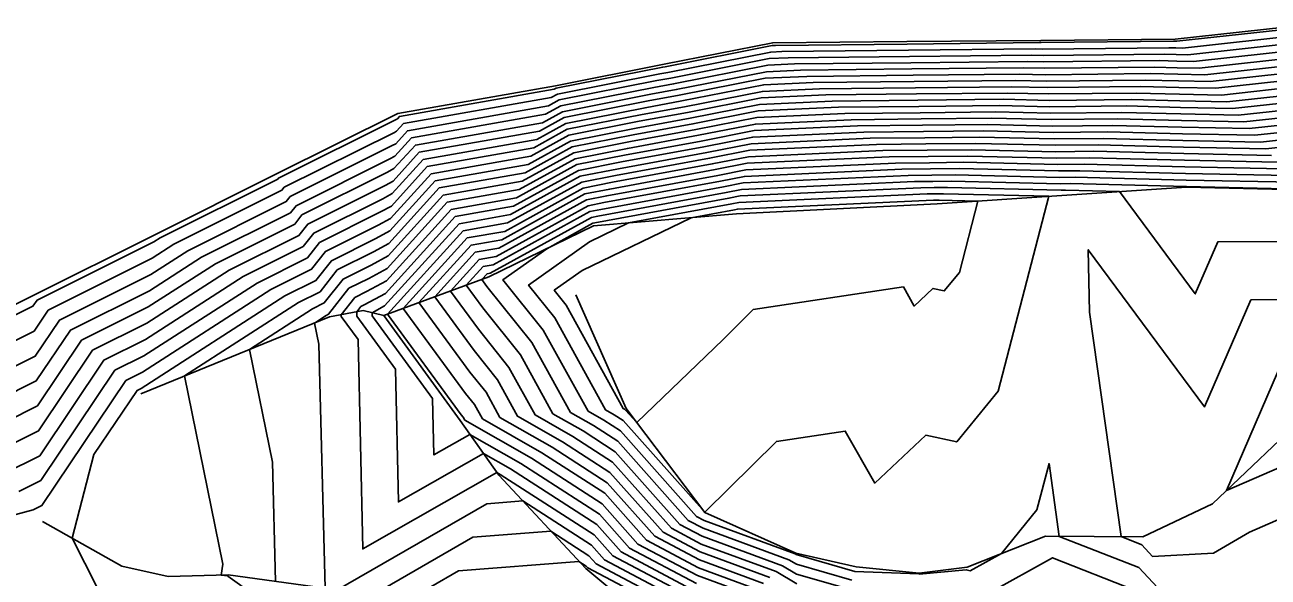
# Model space of a CAD drawing. Extents: x 2188792 to 2191981, y 386090 to 389710.
# Drawn here: x 2190800.3 to 2190880.3, y 388210.9 to 388246.4 of the extents above; entities that cross this region are included whole.
import ezdxf

# ---------------------------------------------------------------- set-up
doc = ezdxf.new("R2010")
doc.units = 0
for name, color, linetype in [('DTM Contours Major', 7, 'Continuous'), ('DTM Contours Minor', 7, 'Continuous'), ('PH Exist DTM Breakline', 7, 'Continuous')]:
    doc.layers.add(name, color=color, linetype=linetype)

msp = doc.modelspace()

# ---------------------------------------------------------------- linework, layer by layer
at = {"layer": 'DTM Contours Major'}
for points in [[(2190882.748, 388245.811), (2190874.803, 388244.942), (2190874.377, 388244.951), (2190873.937, 388244.962), (2190865.778, 388244.876), (2190865.355, 388244.885), (2190857.177, 388244.799), (2190849.023, 388244.712), (2190848.316, 388244.68), (2190841.706, 388243.375), (2190841.183, 388243.279), (2190834.609, 388241.98), (2190834.198, 388241.754), (2190824.685, 388240.079), (2190824.244, 388239.594), (2190824.109, 388239.52), (2190817.024, 388235.984), (2190816.874, 388235.794), (2190809.919, 388232.322), (2190808.53, 388231.429), (2190801.836, 388228.087), (2190800.926, 388226.733), (2190794.319, 388223.435)], [(2190882.658, 388243.446), (2190876.595, 388242.783), (2190874.541, 388242.826), (2190872.426, 388242.881), (2190866.055, 388242.813), (2190864.065, 388242.859), (2190857.551, 388242.79), (2190851.056, 388242.722), (2190847.871, 388242.577), (2190842.597, 388241.536), (2190840.235, 388241.101), (2190835.125, 388240.091), (2190833.263, 388239.066), (2190825.967, 388237.781), (2190823.971, 388235.582), (2190823.361, 388235.251), (2190818.915, 388233.032), (2190818.235, 388232.169), (2190814.376, 388230.243), (2190808.083, 388226.197), (2190805.408, 388224.861), (2190801.285, 388218.726), (2190799.003, 388217.587)], [(2190816.464, 388210.639), (2190816.26, 388218.309), (2190814.776, 388225.555), (2190818.833, 388228.164), (2190819.596, 388228.545), (2190820.805, 388230.08), (2190822.613, 388230.982), (2190823.698, 388231.571), (2190827.249, 388235.484), (2190832.328, 388236.378), (2190835.641, 388238.203), (2190839.286, 388238.922), (2190843.489, 388239.696), (2190847.425, 388240.474), (2190853.089, 388240.731)], [(2190853.089, 388240.731), (2190857.925, 388240.782), (2190862.776, 388240.833), (2190866.332, 388240.751), (2190870.915, 388240.8), (2190874.705, 388240.701), (2190878.387, 388240.625), (2190882.569, 388241.082)], [(2190855.122, 388238.74), (2190858.299, 388238.774), (2190861.486, 388238.807), (2190866.609, 388238.688), (2190869.404, 388238.718), (2190874.87, 388238.576), (2190880.179, 388238.466), (2190882.479, 388238.717)], [(2190847.039, 388209.749), (2190843.608, 388211.01), (2190839.776, 388213.042), (2190837.465, 388215.638), (2190832.916, 388218.569), (2190828.631, 388221.019), (2190828.526, 388221.209), (2190828.404, 388221.361), (2190823.666, 388227.826), (2190828.532, 388233.186), (2190831.393, 388233.69), (2190836.157, 388236.314), (2190838.338, 388236.744), (2190844.38, 388237.857), (2190846.98, 388238.37), (2190855.122, 388238.74)], [(2190853.362, 388210.14), (2190849.985, 388211.114), (2190849.069, 388211.649), (2190843.907, 388213.546), (2190842.471, 388214.308), (2190838.309, 388218.983), (2190836.244, 388220.314), (2190834.298, 388221.427), (2190832.213, 388225.204), (2190829.785, 388228.227), (2190828.719, 388229.682), (2190829.814, 388230.889), (2190830.458, 388231.002), (2190836.674, 388234.425), (2190837.389, 388234.566), (2190845.271, 388236.017), (2190846.534, 388236.267), (2190857.154, 388236.749)], [(2190857.154, 388236.749), (2190858.673, 388236.765), (2190860.196, 388236.781), (2190866.886, 388236.626), (2190867.893, 388236.637), (2190875.034, 388236.451), (2190881.971, 388236.307)], [(2190843.308, 388208.474), (2190837.08, 388211.776), (2190836.621, 388212.292), (2190834.168, 388213.872), (2190829.144, 388213.479), (2190822.537, 388209.675)]]:
    msp.add_lwpolyline(points, dxfattribs=at)
at = {"layer": 'DTM Contours Minor'}
for points in [[(2190882.766, 388246.284), (2190874.445, 388245.374), (2190874.344, 388245.376), (2190874.239, 388245.379), (2190865.723, 388245.288), (2190865.613, 388245.291), (2190857.102, 388245.2), (2190848.617, 388245.111), (2190848.405, 388245.101), (2190841.528, 388243.743), (2190841.373, 388243.714), (2190834.506, 388242.358), (2190834.385, 388242.292), (2190824.428, 388240.539), (2190824.299, 388240.396), (2190824.259, 388240.374), (2190816.646, 388236.575), (2190816.602, 388236.519), (2190809.028, 388232.738), (2190808.619, 388232.475), (2190801.121, 388228.733), (2190800.854, 388228.335), (2190793.382, 388224.605)], [(2190882.73, 388245.338), (2190875.162, 388244.51), (2190874.41, 388244.526), (2190873.635, 388244.546), (2190865.834, 388244.463), (2190865.097, 388244.48), (2190857.252, 388244.397), (2190849.43, 388244.314), (2190848.227, 388244.26), (2190841.885, 388243.007), (2190840.994, 388242.843), (2190834.712, 388241.603), (2190834.011, 388241.216), (2190824.941, 388239.619), (2190824.189, 388238.791), (2190823.96, 388238.667), (2190817.403, 388235.394), (2190817.147, 388235.069), (2190810.81, 388231.906), (2190808.441, 388230.382), (2190802.55, 388227.442), (2190800.998, 388225.132), (2190795.256, 388222.266)], [(2190882.712, 388244.865), (2190875.52, 388244.079), (2190874.442, 388244.101), (2190873.333, 388244.13), (2190865.889, 388244.051), (2190864.839, 388244.075), (2190857.327, 388243.995), (2190849.837, 388243.916), (2190848.138, 388243.839), (2190842.063, 388242.639), (2190840.804, 388242.407), (2190834.815, 388241.225), (2190833.824, 388240.679), (2190825.198, 388239.16), (2190824.135, 388237.989), (2190823.81, 388237.813), (2190817.781, 388234.803), (2190817.419, 388234.344), (2190811.702, 388231.49), (2190808.351, 388229.336), (2190803.265, 388226.797), (2190801.07, 388223.53), (2190796.193, 388221.096)], [(2190882.694, 388244.392), (2190875.879, 388243.647), (2190874.475, 388243.676), (2190873.031, 388243.713), (2190865.944, 388243.638), (2190864.581, 388243.67), (2190857.402, 388243.594), (2190850.243, 388243.518), (2190848.049, 388243.418), (2190842.241, 388242.271), (2190840.614, 388241.972), (2190834.919, 388240.847), (2190833.637, 388240.141), (2190825.454, 388238.7), (2190824.08, 388237.187), (2190823.66, 388236.959), (2190818.159, 388234.213), (2190817.691, 388233.619), (2190812.593, 388231.074), (2190808.262, 388228.289), (2190803.979, 388226.152), (2190801.142, 388221.929), (2190797.129, 388219.926)], [(2190882.676, 388243.919), (2190876.237, 388243.215), (2190874.508, 388243.251), (2190872.728, 388243.297), (2190866, 388243.226), (2190864.323, 388243.265), (2190857.476, 388243.192), (2190850.65, 388243.12), (2190847.96, 388242.998), (2190842.419, 388241.903), (2190840.424, 388241.536), (2190835.022, 388240.469), (2190833.45, 388239.604), (2190825.71, 388238.241), (2190824.025, 388236.384), (2190823.511, 388236.105), (2190818.537, 388233.622), (2190817.963, 388232.894), (2190813.484, 388230.659), (2190808.173, 388227.243), (2190804.693, 388225.506), (2190801.214, 388220.327), (2190798.066, 388218.757)], [(2190882.64, 388242.973), (2190876.954, 388242.352), (2190874.574, 388242.401), (2190872.124, 388242.465), (2190866.111, 388242.401), (2190863.807, 388242.454), (2190857.626, 388242.389), (2190851.463, 388242.323), (2190847.782, 388242.156), (2190842.776, 388241.168), (2190840.045, 388240.665), (2190835.228, 388239.714), (2190833.076, 388238.528), (2190826.223, 388237.322), (2190823.916, 388234.78), (2190823.211, 388234.397), (2190819.293, 388232.442), (2190818.507, 388231.444), (2190815.267, 388229.827), (2190807.994, 388225.15), (2190806.122, 388224.216), (2190801.357, 388217.125), (2190799.94, 388216.417)], [(2190882.622, 388242.501), (2190877.312, 388241.92), (2190874.607, 388241.976), (2190871.822, 388242.048), (2190866.166, 388241.988), (2190863.549, 388242.049), (2190857.701, 388241.987), (2190851.869, 388241.925), (2190847.693, 388241.736), (2190842.954, 388240.8), (2190839.855, 388240.229), (2190835.332, 388239.336), (2190832.889, 388237.991), (2190826.48, 388236.862), (2190823.862, 388233.978), (2190823.062, 388233.544), (2190819.671, 388231.851), (2190818.779, 388230.719), (2190816.159, 388229.411), (2190807.905, 388224.104), (2190806.836, 388223.571), (2190801.429, 388215.523), (2190800.877, 388215.248), (2190793.995, 388213.398)], [(2190882.605, 388242.028), (2190877.67, 388241.488), (2190874.64, 388241.551), (2190871.52, 388241.632), (2190866.221, 388241.576), (2190863.292, 388241.644), (2190857.775, 388241.585), (2190852.276, 388241.527), (2190847.603, 388241.315), (2190843.132, 388240.432), (2190839.666, 388239.794), (2190835.435, 388238.958), (2190832.702, 388237.453), (2190826.736, 388236.403), (2190823.807, 388233.175), (2190822.912, 388232.69), (2190820.049, 388231.261), (2190819.052, 388229.994), (2190817.05, 388228.995), (2190807.815, 388223.057), (2190807.551, 388222.925), (2190804.78, 388218.802), (2190803.365, 388213.428), (2190805.013, 388210.196)], [(2190882.587, 388241.555), (2190878.029, 388241.056), (2190874.672, 388241.126), (2190871.217, 388241.216), (2190866.277, 388241.163), (2190863.034, 388241.239), (2190857.85, 388241.184), (2190852.682, 388241.129), (2190847.514, 388240.894), (2190843.31, 388240.064), (2190839.476, 388239.358), (2190835.538, 388238.58), (2190832.515, 388236.916), (2190826.993, 388235.943), (2190823.752, 388232.373), (2190822.762, 388231.836), (2190820.427, 388230.67), (2190819.324, 388229.269), (2190817.941, 388228.579), (2190810.592, 388223.854), (2190813.07, 388211.76), (2190812.966, 388211.045), (2190813.37, 388210.996), (2190813.401, 388210.982), (2190817.845, 388207.784)], [(2190853.495, 388240.333), (2190858, 388240.38), (2190862.518, 388240.428), (2190866.387, 388240.338), (2190870.613, 388240.383), (2190874.738, 388240.276), (2190878.746, 388240.193), (2190882.551, 388240.609)], [(2190819.656, 388210.202), (2190819.239, 388225.889), (2190818.959, 388227.256), (2190819.724, 388227.748), (2190819.868, 388227.82), (2190821.183, 388229.49), (2190822.463, 388230.128), (2190823.643, 388230.769), (2190827.506, 388235.024), (2190832.141, 388235.84), (2190835.744, 388237.825), (2190839.096, 388238.487), (2190843.667, 388239.328), (2190847.336, 388240.053), (2190853.495, 388240.333)], [(2190843.428, 388209.489), (2190838.159, 388212.282), (2190836.959, 388213.63), (2190830.92, 388217.522), (2190830.692, 388217.652), (2190822.072, 388212.735), (2190821.772, 388226.193), (2190820.691, 388227.671), (2190820.691, 388227.794), (2190821.561, 388228.899), (2190822.313, 388229.274), (2190823.588, 388229.966), (2190827.762, 388234.565), (2190831.954, 388235.303), (2190835.848, 388237.447), (2190838.907, 388238.051), (2190843.845, 388238.96), (2190847.247, 388239.632), (2190853.902, 388239.934)], [(2190853.902, 388239.934), (2190858.075, 388239.979), (2190862.26, 388240.023), (2190866.443, 388239.926), (2190870.311, 388239.967), (2190874.771, 388239.851), (2190879.104, 388239.761), (2190882.533, 388240.136)], [(2190854.308, 388239.536), (2190858.149, 388239.577), (2190862.002, 388239.618), (2190866.498, 388239.513), (2190870.009, 388239.551), (2190874.804, 388239.426), (2190879.462, 388239.329), (2190882.515, 388239.663)], [(2190843.488, 388209.996), (2190838.698, 388212.535), (2190837.127, 388214.299), (2190831.585, 388217.871), (2190829.829, 388218.875), (2190824.36, 388215.756), (2190824.17, 388224.294), (2190821.681, 388227.696), (2190821.68, 388227.98), (2190821.94, 388228.309), (2190822.163, 388228.421), (2190823.534, 388229.164), (2190828.019, 388234.105), (2190831.767, 388234.765), (2190835.951, 388237.069), (2190838.717, 388237.616), (2190844.023, 388238.593), (2190847.158, 388239.212), (2190854.308, 388239.536)], [(2190843.548, 388210.503), (2190839.237, 388212.789), (2190837.296, 388214.968), (2190832.251, 388218.22), (2190828.966, 388220.098), (2190826.648, 388218.776), (2190826.568, 388222.394), (2190822.672, 388227.722), (2190822.671, 388227.923), (2190823.479, 388228.362), (2190828.275, 388233.646), (2190831.58, 388234.228), (2190836.054, 388236.692), (2190838.527, 388237.18), (2190844.201, 388238.225), (2190847.069, 388238.791), (2190854.715, 388239.138)], [(2190854.715, 388239.138), (2190858.224, 388239.175), (2190861.744, 388239.212), (2190866.554, 388239.101), (2190869.706, 388239.134), (2190874.837, 388239.001), (2190879.821, 388238.898), (2190882.497, 388239.19)], [(2190847.445, 388210.129), (2190843.668, 388211.518), (2190840.315, 388213.295), (2190837.634, 388216.307), (2190833.582, 388218.918), (2190829.764, 388221.1), (2190829.263, 388222.008), (2190828.68, 388222.734), (2190824.677, 388228.197), (2190828.788, 388232.727), (2190831.206, 388233.152), (2190836.261, 388235.936), (2190838.148, 388236.309), (2190844.558, 388237.489), (2190846.891, 388237.95), (2190855.528, 388238.342)], [(2190855.528, 388238.342), (2190858.374, 388238.372), (2190861.228, 388238.402), (2190866.664, 388238.276), (2190869.102, 388238.302), (2190874.903, 388238.151), (2190880.537, 388238.034)], [(2190855.935, 388237.944), (2190858.448, 388237.97), (2190860.97, 388237.997), (2190866.72, 388237.864), (2190868.8, 388237.886), (2190874.935, 388237.726), (2190880.896, 388237.602)], [(2190847.851, 388210.509), (2190843.727, 388212.025), (2190840.854, 388213.548), (2190837.803, 388216.976), (2190834.247, 388219.267), (2190830.898, 388221.182), (2190830.001, 388222.807), (2190828.957, 388224.107), (2190825.688, 388228.569), (2190829.045, 388232.267), (2190831.019, 388232.615), (2190836.364, 388235.558), (2190837.958, 388235.873), (2190844.736, 388237.121), (2190846.802, 388237.529), (2190855.935, 388237.944)], [(2190848.257, 388210.889), (2190843.787, 388212.532), (2190841.393, 388213.801), (2190837.971, 388217.645), (2190834.913, 388219.616), (2190832.031, 388221.264), (2190830.738, 388223.606), (2190829.233, 388225.481), (2190826.698, 388228.94), (2190829.301, 388231.808), (2190830.832, 388232.077), (2190836.467, 388235.18), (2190837.768, 388235.437), (2190844.914, 388236.753), (2190846.713, 388237.108), (2190856.341, 388237.545)], [(2190856.341, 388237.545), (2190858.523, 388237.569), (2190860.712, 388237.592), (2190866.775, 388237.451), (2190868.498, 388237.469), (2190874.968, 388237.301), (2190881.254, 388237.171)], [(2190856.748, 388237.147), (2190858.598, 388237.167), (2190860.454, 388237.186), (2190866.831, 388237.039), (2190868.195, 388237.053), (2190875.001, 388236.876), (2190881.613, 388236.739)], [(2190850.005, 388210.486), (2190848.663, 388211.269), (2190843.847, 388213.039), (2190841.932, 388214.054), (2190838.14, 388218.314), (2190835.578, 388219.965), (2190833.165, 388221.345), (2190831.475, 388224.405), (2190829.509, 388226.854), (2190827.709, 388229.311), (2190829.557, 388231.348), (2190830.645, 388231.54), (2190836.57, 388234.803), (2190837.579, 388235.002), (2190845.093, 388236.385), (2190846.623, 388236.688), (2190856.748, 388237.147)], [(2190857.561, 388236.351), (2190858.748, 388236.363), (2190859.938, 388236.376), (2190866.941, 388236.214), (2190867.591, 388236.221), (2190875.067, 388236.026), (2190882.329, 388235.875)], [(2190853.541, 388210.711), (2190849.966, 388211.743), (2190849.475, 388212.029), (2190843.967, 388214.054), (2190843.01, 388214.561), (2190838.478, 388219.653), (2190836.909, 388220.663), (2190835.432, 388221.508), (2190832.95, 388226.003), (2190830.061, 388229.601), (2190829.73, 388230.054), (2190830.07, 388230.429), (2190830.271, 388230.464), (2190836.777, 388234.047), (2190837.199, 388234.131), (2190845.449, 388235.649), (2190846.445, 388235.846), (2190857.561, 388236.351)], [(2190874.674, 388208.653), (2190871.989, 388211.531), (2190866.877, 388213.539), (2190866.22, 388218.218), (2190865.445, 388215.234), (2190863.158, 388212.43), (2190861.157, 388211.317), (2190860.899, 388211.392), (2190857.87, 388211.113), (2190857.853, 388211.138), (2190853.72, 388211.282), (2190849.946, 388212.371), (2190849.881, 388212.409), (2190844.027, 388214.561), (2190843.549, 388214.814), (2190838.646, 388220.322), (2190837.575, 388221.012), (2190836.565, 388221.59), (2190833.687, 388226.802), (2190831.09, 388230.037), (2190833.917, 388232.038), (2190836.88, 388233.669), (2190837.009, 388233.695), (2190845.627, 388235.282), (2190846.356, 388235.426), (2190857.967, 388235.953)], [(2190857.967, 388235.953), (2190858.822, 388235.962), (2190859.68, 388235.971), (2190866.997, 388235.801), (2190867.289, 388235.804), (2190870.764, 388235.714), (2190875.628, 388229.134), (2190877.079, 388232.477), (2190882.563, 388232.503)], [(2190858.374, 388235.555), (2190858.897, 388235.56), (2190859.422, 388235.566), (2190866.206, 388235.408), (2190862.95, 388222.874), (2190860.286, 388219.606), (2190858.302, 388220.044), (2190855.012, 388216.96), (2190853.112, 388220.312), (2190848.683, 388219.642), (2190844.091, 388215.108), (2190844.07, 388215.088), (2190838.815, 388220.991), (2190838.24, 388221.361), (2190837.698, 388221.671), (2190834.425, 388227.601), (2190832.738, 388229.701), (2190836.662, 388232.478), (2190839.169, 388233.692), (2190845.805, 388234.914), (2190846.267, 388235.005), (2190858.374, 388235.555)], [(2190858.78, 388235.156), (2190858.972, 388235.158), (2190859.164, 388235.16), (2190861.647, 388235.103), (2190860.455, 388230.515), (2190859.48, 388229.318), (2190858.754, 388229.479), (2190857.55, 388228.35), (2190856.854, 388229.577), (2190847.195, 388228.116), (2190845.262, 388226.207), (2190839.699, 388220.856), (2190838.984, 388221.66), (2190838.906, 388221.71), (2190838.832, 388221.753), (2190835.162, 388228.4), (2190834.387, 388229.365), (2190836.191, 388230.642), (2190843.189, 388234.031), (2190845.984, 388234.546), (2190846.178, 388234.584), (2190858.78, 388235.156)], [(2190872.188, 388212.998), (2190870.856, 388213.521), (2190868.828, 388227.948), (2190868.748, 388231.969), (2190876.221, 388221.861), (2190879.207, 388228.744), (2190882.78, 388228.761), (2190885.178, 388232.149), (2190885.492, 388234.965), (2190889.4, 388234.884), (2190890.671, 388234.769), (2190890.074, 388231.758), (2190889.14, 388227.927), (2190885.596, 388222.92), (2190884.681, 388220.554), (2190883.785, 388215.837), (2190879.108, 388213.812), (2190876.802, 388212.458), (2190872.887, 388212.249), (2190872.188, 388212.998)], [(2190883.882, 388221.201), (2190884.307, 388222.302), (2190888.508, 388228.238), (2190889.616, 388232.78), (2190889.938, 388234.402), (2190889.252, 388234.464), (2190887.146, 388234.508), (2190886.665, 388230.201), (2190882.998, 388225.018), (2190881.336, 388225.01), (2190877.636, 388216.484), (2190883.465, 388219.007), (2190883.882, 388221.201)], [(2190843.368, 388208.982), (2190837.619, 388212.029), (2190836.79, 388212.961), (2190832.359, 388215.816), (2190830.05, 388215.635), (2190820.407, 388210.083)], [(2190824.668, 388209.267), (2190828.238, 388211.322), (2190835.977, 388211.929), (2190836.452, 388211.623), (2190836.541, 388211.523), (2190843.249, 388207.967)], [(2190871.791, 388210.064), (2190866.454, 388212.161), (2190862.348, 388209.878)]]:
    msp.add_lwpolyline(points, dxfattribs=at)
at = {"layer": 'PH Exist DTM Breakline'}
for points in [[(2190882.771, 388246.431), (2190874.334, 388245.508), (2190865.703, 388245.432), (2190857.073, 388245.356), (2190848.443, 388245.281), (2190841.453, 388243.898), (2190834.463, 388242.515), (2190824.321, 388240.73), (2190816.489, 388236.82), (2190808.656, 388232.911), (2190800.824, 388229.001), (2190792.992, 388225.092), (2190785.159, 388221.182), (2190777.456, 388216.007), (2190769.753, 388210.832), (2190762.05, 388205.656), (2190754.346, 388200.481)], [(2190894.396, 388236.091), (2190896.226, 388225.706), (2190893.932, 388217.377), (2190889.284, 388209.421), (2190884.298, 388204.253), (2190880.014, 388200.302), (2190876.106, 388197.881), (2190867.985, 388193.432), (2190861.604, 388193.075), (2190855.867, 388195.287), (2190850.318, 388200.416), (2190843.014, 388205.983), (2190836.412, 388211.462), (2190830.821, 388217.47), (2190828.331, 388220.997), (2190823.437, 388227.742), (2190822.1, 388228.058), (2190819.931, 388227.651), (2190807.786, 388222.713)], [(2190870.445, 388200.089), (2190876.999, 388203.979), (2190884.395, 388209.791), (2190889.124, 388216.957), (2190892.545, 388226.252), (2190892.414, 388235.638), (2190889.67, 388235.652), (2190882.369, 388235.827), (2190875.069, 388236.002), (2190867.042, 388235.464), (2190859.015, 388234.926), (2190846.113, 388234.278), (2190836.926, 388233.502), (2190830.186, 388230.221), (2190823.437, 388227.742)], [(2190835.789, 388229.08), (2190839.011, 388221.765), (2190844.086, 388215.066), (2190849.943, 388212.467), (2190853.814, 388211.583), (2190857.877, 388211.172), (2190860.953, 388211.565), (2190865.997, 388213.543), (2190872.257, 388213.515), (2190876.729, 388215.621), (2190883.187, 388221.764), (2190887.959, 388228.508), (2190889.08, 388233.974)], [(2190843.014, 388205.983), (2190834.239, 388207.433), (2190827.173, 388208.787), (2190820.106, 388210.141), (2190813.409, 388211.057), (2190809.558, 388210.957), (2190806.563, 388211.611), (2190801.475, 388214.501)]]:
    msp.add_lwpolyline(points, dxfattribs=at)

doc.saveas('drawing.dxf')
